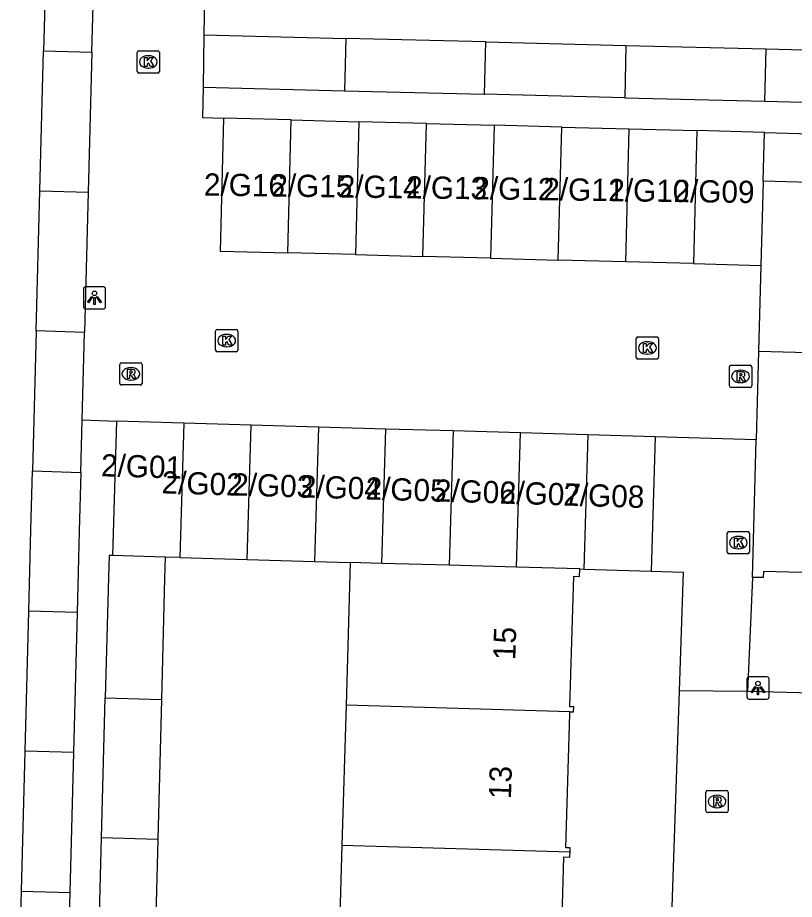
# Model space of a CAD drawing. Extents: x 162082 to 163393, y 388091 to 388632.
# Drawn here: x 162361.85 to 162396.76, y 388400.56 to 388440.2 of the extents above; entities that cross this region are included whole.
import ezdxf

# ---------------------------------------------------------------- set-up
doc = ezdxf.new("R2010")
doc.units = 0
for name, color, linetype in [('IMGEO_Kolk', 7, 'Continuous'), ('IMGEO_Lichtpunt', 7, 'Continuous'), ('IMGEO_Pand', 7, 'Continuous'), ('IMGEO_Pand_nummerreeks', 7, 'Continuous'), ('IMGEO_Rijbaan_lokaal_open', 7, 'Continuous'), ('IMGEO_Rioolput', 7, 'Continuous'), ('IMGEO_Voetpad_open', 7, 'Continuous')]:
    doc.layers.add(name, color=color, linetype=linetype)

msp = doc.modelspace()

# ---------------------------------------------------------------- linework, layer by layer
at = {"layer": 'IMGEO_Kolk'}
for p, q in [((162367.225, 388437.784), (162367.225, 388438.636)), ((162367.3, 388438.71), (162368.152, 388438.71)), ((162368.226, 388438.636), (162368.226, 388437.784)), ((162367.713, 388438.49), (162367.738, 388438.49)), ((162367.736, 388437.93), (162367.711, 388437.93)), ((162368.152, 388437.71), (162367.3, 388437.71)), ((162370.747, 388425.253), (162370.747, 388426.105)), ((162370.822, 388426.179), (162371.674, 388426.179)), ((162371.235, 388425.959), (162371.26, 388425.959)), ((162371.748, 388426.105), (162371.748, 388425.253)), ((162389.656, 388424.922), (162389.656, 388425.774)), ((162389.731, 388425.848), (162390.583, 388425.848)), ((162390.144, 388425.628), (162390.169, 388425.628)), ((162390.657, 388425.774), (162390.657, 388424.922)), ((162371.674, 388425.179), (162370.822, 388425.179)), ((162371.258, 388425.399), (162371.233, 388425.399)), ((162390.583, 388424.848), (162389.731, 388424.848)), ((162390.167, 388425.068), (162390.142, 388425.068)), ((162393.743, 388416.169), (162393.743, 388417.021)), ((162393.818, 388417.095), (162394.67, 388417.095)), ((162394.231, 388416.875), (162394.256, 388416.875)), ((162394.744, 388417.021), (162394.744, 388416.169)), ((162394.67, 388416.095), (162393.818, 388416.095)), ((162394.254, 388416.315), (162394.229, 388416.315))]:
    msp.add_line(p, q, dxfattribs=at)
for points in [[(162367.225, 388437.784), (162367.225, 388438.636)], [(162367.3, 388438.71), (162368.152, 388438.71)], [(162368.226, 388438.636), (162368.226, 388437.784)], [(162367.546, 388438.41), (162367.669, 388438.41), (162367.669, 388438.259), (162367.799, 388438.41), (162367.963, 388438.41), (162367.817, 388438.259), (162367.97, 388438.01), (162367.818, 388438.01), (162367.733, 388438.174), (162367.669, 388438.107), (162367.669, 388438.01), (162367.546, 388438.01), (162367.546, 388438.41)], [(162368.152, 388437.71), (162367.3, 388437.71)], [(162370.747, 388425.253), (162370.747, 388426.105)], [(162370.822, 388426.179), (162371.674, 388426.179)], [(162371.748, 388426.105), (162371.748, 388425.253)], [(162371.068, 388425.879), (162371.191, 388425.879), (162371.191, 388425.728), (162371.321, 388425.879), (162371.485, 388425.879), (162371.339, 388425.728), (162371.492, 388425.479), (162371.34, 388425.479), (162371.255, 388425.643), (162371.191, 388425.576), (162371.191, 388425.479), (162371.068, 388425.479), (162371.068, 388425.879)], [(162389.656, 388424.922), (162389.656, 388425.774)], [(162389.731, 388425.848), (162390.583, 388425.848)], [(162389.977, 388425.548), (162390.1, 388425.548), (162390.1, 388425.397), (162390.23, 388425.548), (162390.394, 388425.548), (162390.248, 388425.397), (162390.401, 388425.148), (162390.249, 388425.148), (162390.164, 388425.312), (162390.1, 388425.245), (162390.1, 388425.148), (162389.977, 388425.148), (162389.977, 388425.548)], [(162390.657, 388425.774), (162390.657, 388424.922)], [(162371.674, 388425.179), (162370.822, 388425.179)], [(162390.583, 388424.848), (162389.731, 388424.848)], [(162393.743, 388416.169), (162393.743, 388417.021)], [(162393.818, 388417.095), (162394.67, 388417.095)], [(162394.064, 388416.795), (162394.187, 388416.795), (162394.187, 388416.644), (162394.317, 388416.795), (162394.481, 388416.795), (162394.335, 388416.644), (162394.488, 388416.395), (162394.336, 388416.395), (162394.251, 388416.559), (162394.187, 388416.492), (162394.187, 388416.395), (162394.064, 388416.395), (162394.064, 388416.795)], [(162394.744, 388417.021), (162394.744, 388416.169)], [(162394.67, 388416.095), (162393.818, 388416.095)]]:
    msp.add_lwpolyline(points, dxfattribs=at)
for centre, start, end in [((162367.302, 388438.634), 91.552, 178.448), ((162367.302, 388438.634), 91.552, 178.448), ((162368.15, 388438.634), 1.552, 88.448), ((162368.15, 388438.634), 1.552, 88.448), ((162367.302, 388437.786), 181.552, 268.448), ((162367.302, 388437.786), 181.552, 268.448), ((162368.15, 388437.786), 271.552, 358.448), ((162368.15, 388437.786), 271.552, 358.448), ((162370.824, 388426.103), 91.552, 178.448), ((162370.824, 388426.103), 91.552, 178.448), ((162371.672, 388426.103), 1.552, 88.448), ((162371.672, 388426.103), 1.552, 88.448), ((162389.733, 388425.772), 91.552, 178.448), ((162389.733, 388425.772), 91.552, 178.448), ((162390.581, 388425.772), 1.552, 88.448), ((162390.581, 388425.772), 1.552, 88.448), ((162370.824, 388425.255), 181.552, 268.448), ((162370.824, 388425.255), 181.552, 268.448), ((162371.672, 388425.255), 271.552, 358.448), ((162371.672, 388425.255), 271.552, 358.448), ((162389.733, 388424.924), 181.552, 268.448), ((162389.733, 388424.924), 181.552, 268.448), ((162390.581, 388424.924), 271.552, 358.448), ((162390.581, 388424.924), 271.552, 358.448), ((162393.82, 388417.019), 91.552, 178.448), ((162393.82, 388417.019), 91.552, 178.448), ((162394.668, 388417.019), 1.552, 88.448), ((162394.668, 388417.019), 1.552, 88.448), ((162393.82, 388416.171), 181.552, 268.448), ((162393.82, 388416.171), 181.552, 268.448), ((162394.668, 388416.171), 271.552, 358.448), ((162394.668, 388416.171), 271.552, 358.448)]:
    msp.add_arc(centre, 0.0765, start, end, dxfattribs=at)
for centre, major_axis, ratio, start_param, end_param in [((162367.712, 388438.21), (-0.387, 0.002), 0.722429, 4.712389, 7.853982), ((162367.737, 388438.21), (-0.39, 0.002), 0.717154, 1.570796, 4.712389), ((162371.234, 388425.679), (-0.387, 0.002), 0.722429, 4.712389, 7.853982), ((162371.259, 388425.679), (-0.39, 0.002), 0.717154, 1.570796, 4.712389), ((162390.143, 388425.348), (-0.387, 0.002), 0.722429, 4.712389, 7.853982), ((162390.168, 388425.348), (-0.39, 0.002), 0.717154, 1.570796, 4.712389), ((162394.23, 388416.595), (-0.387, 0.002), 0.722429, 4.712389, 7.853982), ((162394.255, 388416.595), (-0.39, 0.002), 0.717154, 1.570796, 4.712389)]:
    msp.add_ellipse(centre, major_axis=major_axis, ratio=ratio, start_param=start_param, end_param=end_param, dxfattribs=at)
at = {"layer": 'IMGEO_Lichtpunt'}
for p, q in [((162364.807, 388428.006), (162364.807, 388427.199)), ((162364.807, 388428.006), (162364.807, 388427.199)), ((162365.709, 388428.101), (162364.901, 388428.101)), ((162365.709, 388428.101), (162364.901, 388428.101)), ((162365.803, 388427.199), (162365.803, 388428.006)), ((162365.803, 388427.199), (162365.803, 388428.006)), ((162364.901, 388427.105), (162365.709, 388427.105)), ((162364.901, 388427.105), (162365.709, 388427.105)), ((162394.627, 388410.465), (162394.627, 388409.658)), ((162394.627, 388410.465), (162394.627, 388409.658)), ((162395.529, 388410.56), (162394.721, 388410.56)), ((162395.529, 388410.56), (162394.721, 388410.56)), ((162395.623, 388409.658), (162395.623, 388410.465)), ((162395.623, 388409.658), (162395.623, 388410.465)), ((162394.721, 388409.564), (162395.529, 388409.564)), ((162394.721, 388409.564), (162395.529, 388409.564))]:
    msp.add_line(p, q, dxfattribs=at)
for points in [[(162365.181, 388427.67), (162365.22, 388427.642), (162365.032, 388427.38), (162364.994, 388427.407), (162365.181, 388427.67)], [(162365.283, 388427.622), (162365.33, 388427.622), (162365.33, 388427.3), (162365.283, 388427.3), (162365.283, 388427.622)], [(162365.393, 388427.642), (162365.431, 388427.669), (162365.618, 388427.407), (162365.579, 388427.379), (162365.393, 388427.642)], [(162395.001, 388410.129), (162395.04, 388410.101), (162394.852, 388409.839), (162394.814, 388409.866), (162395.001, 388410.129)], [(162395.103, 388410.081), (162395.15, 388410.081), (162395.15, 388409.759), (162395.103, 388409.759), (162395.103, 388410.081)], [(162395.213, 388410.101), (162395.251, 388410.128), (162395.438, 388409.866), (162395.399, 388409.838), (162395.213, 388410.101)]]:
    msp.add_lwpolyline(points, dxfattribs=at)
for centre in [(162365.306, 388427.804), (162395.126, 388410.263)]:
    msp.add_circle(centre, 0.0994, dxfattribs=at)
for centre, start, end in [((162364.901, 388428.006), 90, 180), ((162364.901, 388428.006), 90, 180), ((162365.709, 388428.006), 0, 90), ((162365.709, 388428.006), 0, 90), ((162364.901, 388427.199), 180, 270), ((162364.901, 388427.199), 180, 270), ((162365.709, 388427.199), 270, 0), ((162365.709, 388427.199), 270, 360), ((162394.721, 388410.465), 90, 180), ((162394.721, 388410.465), 90, 180), ((162395.529, 388410.465), 0, 90), ((162395.529, 388410.465), 0, 90), ((162394.721, 388409.658), 180, 270), ((162394.721, 388409.658), 180, 270), ((162395.529, 388409.658), 270, 0), ((162395.529, 388409.658), 270, 360)]:
    msp.add_arc(centre, 0.0946, start, end, dxfattribs=at)
at = {"layer": 'IMGEO_Pand'}
for points in [[(162363.187, 388445.007), (162363.02, 388438.709)], [(162365.192, 388438.646), (162365.359, 388444.944)], [(162370.224, 388439.424), (162370.187, 388437.072)], [(162370.224, 388439.424), (162376.596, 388439.265)], [(162376.596, 388439.265), (162376.54, 388436.914)], [(162382.893, 388439.109), (162376.596, 388439.265)], [(162382.836, 388436.757), (162382.893, 388439.109)], [(162382.893, 388439.109), (162389.192, 388438.952)], [(162362.853, 388432.41), (162363.02, 388438.709)], [(162363.02, 388438.709), (162365.192, 388438.646)], [(162365.192, 388438.646), (162365.025, 388432.347)], [(162389.192, 388438.952), (162389.136, 388436.6)], [(162389.192, 388438.952), (162395.49, 388438.795)], [(162395.432, 388436.444), (162395.49, 388438.795)], [(162395.49, 388438.795), (162401.787, 388438.638)], [(162370.187, 388437.072), (162376.54, 388436.914)], [(162376.54, 388436.914), (162382.836, 388436.757)], [(162389.136, 388436.6), (162382.836, 388436.757)], [(162389.136, 388436.6), (162395.432, 388436.444)], [(162395.432, 388436.444), (162401.73, 388436.287)], [(162371.111, 388435.685), (162370.953, 388429.705), (162373.992, 388429.624)], [(162374.15, 388435.604), (162371.111, 388435.685)], [(162373.992, 388429.624), (162374.15, 388435.604)], [(162374.15, 388435.604), (162377.189, 388435.524)], [(162377.189, 388435.524), (162377.03, 388429.544)], [(162380.227, 388435.443), (162377.189, 388435.524)], [(162380.068, 388429.463), (162380.227, 388435.443)], [(162380.227, 388435.443), (162383.266, 388435.362)], [(162383.266, 388435.362), (162383.107, 388429.382)], [(162386.304, 388435.282), (162383.266, 388435.362)], [(162386.146, 388429.302), (162386.304, 388435.282)], [(162386.304, 388435.282), (162389.343, 388435.201)], [(162389.184, 388429.221), (162389.343, 388435.201)], [(162389.343, 388435.201), (162392.381, 388435.121)], [(162392.381, 388435.121), (162392.222, 388429.141)], [(162395.419, 388435.04), (162392.381, 388435.121)], [(162395.361, 388432.851), (162395.419, 388435.04)], [(162395.419, 388435.04), (162401.716, 388434.854)], [(162395.361, 388432.851), (162395.261, 388429.06)], [(162401.666, 388432.665), (162395.361, 388432.851)], [(162362.686, 388426.113), (162362.853, 388432.41)], [(162362.853, 388432.41), (162365.025, 388432.347)], [(162365.025, 388432.347), (162364.858, 388426.05)], [(162377.03, 388429.544), (162373.992, 388429.624)], [(162377.03, 388429.544), (162380.068, 388429.463)], [(162383.107, 388429.382), (162380.068, 388429.463)], [(162383.107, 388429.382), (162386.146, 388429.302)], [(162389.184, 388429.221), (162386.146, 388429.302)], [(162392.222, 388429.141), (162389.184, 388429.221)], [(162392.222, 388429.141), (162395.261, 388429.06)], [(162362.686, 388426.113), (162362.519, 388419.817)], [(162364.858, 388426.05), (162362.686, 388426.113)], [(162364.754, 388422.116), (162364.858, 388426.05)], [(162395.146, 388425.209), (162395.041, 388421.221)], [(162395.146, 388425.209), (162400.145, 388425.077), (162401.492, 388425.041)], [(162364.692, 388419.754), (162364.754, 388422.116)], [(162366.299, 388422.059), (162366.122, 388416.014)], [(162369.325, 388421.97), (162366.299, 388422.059)], [(162369.325, 388421.97), (162369.148, 388415.926)], [(162372.351, 388421.882), (162369.325, 388421.97)], [(162372.174, 388415.837), (162372.351, 388421.882)], [(162375.377, 388421.793), (162372.351, 388421.882)], [(162375.377, 388421.793), (162375.2, 388415.749)], [(162378.403, 388421.704), (162375.377, 388421.793)], [(162378.226, 388415.662), (162378.403, 388421.704)], [(162381.429, 388421.616), (162378.403, 388421.704)], [(162381.429, 388421.616), (162381.252, 388415.577)], [(162384.455, 388421.527), (162381.429, 388421.616)], [(162384.278, 388415.493), (162384.455, 388421.527)], [(162387.481, 388421.439), (162384.455, 388421.527)], [(162387.481, 388421.439), (162387.304, 388415.408)], [(162390.507, 388421.35), (162387.481, 388421.439)], [(162390.507, 388421.35), (162390.331, 388415.319)], [(162394.878, 388415.034), (162395.041, 388421.221)], [(162362.352, 388413.517), (162362.449, 388417.176), (162362.519, 388419.817)], [(162362.519, 388419.817), (162364.692, 388419.754)], [(162364.692, 388419.754), (162364.622, 388417.118), (162364.525, 388413.454)], [(162366.122, 388416.014), (162365.959, 388416.019), (162365.934, 388415.042), (162365.792, 388409.617)], [(162368.481, 388415.945), (162366.122, 388416.014)], [(162368.481, 388415.945), (162368.456, 388414.976), (162368.314, 388409.541)], [(162369.148, 388415.926), (162368.481, 388415.945)], [(162369.148, 388415.926), (162372.174, 388415.837)], [(162372.174, 388415.837), (162375.2, 388415.749)], [(162375.2, 388415.749), (162376.8, 388415.702)], [(162376.8, 388415.702), (162376.61, 388409.292)], [(162378.226, 388415.662), (162376.8, 388415.702)], [(162381.252, 388415.577), (162378.226, 388415.662)], [(162384.278, 388415.493), (162381.252, 388415.577)], [(162387.119, 388415.413), (162384.278, 388415.493)], [(162386.672, 388408.99), (162386.84, 388408.985), (162386.847, 388409.213), (162386.676, 388409.21), (162386.857, 388415.084), (162387.109, 388415.076), (162387.119, 388415.413)], [(162387.119, 388415.413), (162387.304, 388415.408)], [(162387.304, 388415.408), (162390.331, 388415.319)], [(162401.23, 388414.901), (162401.092, 388414.905), (162401.098, 388415.148), (162395.37, 388415.3), (162395.363, 388415.021), (162394.878, 388415.034)], [(162362.185, 388407.22), (162362.352, 388413.517)], [(162364.525, 388413.454), (162362.352, 388413.517)], [(162364.525, 388413.454), (162364.358, 388407.157)], [(162365.626, 388403.317), (162365.792, 388409.617)], [(162365.792, 388409.617), (162368.314, 388409.541)], [(162368.314, 388409.541), (162368.148, 388403.242)], [(162376.61, 388409.292), (162376.423, 388402.994)], [(162386.672, 388408.99), (162376.61, 388409.292)], [(162386.681, 388402.687), (162386.686, 388402.867), (162386.493, 388402.873), (162386.669, 388408.898), (162386.672, 388408.99)], [(162362.018, 388400.921), (162362.185, 388407.22)], [(162364.358, 388407.157), (162362.185, 388407.22)], [(162364.358, 388407.157), (162364.19, 388400.858)], [(162365.461, 388397.02), (162365.626, 388403.317)], [(162368.148, 388403.242), (162365.626, 388403.317)], [(162368.148, 388403.242), (162367.983, 388396.945)], [(162376.423, 388402.994), (162376.236, 388396.697)], [(162376.423, 388402.994), (162386.681, 388402.687)], [(162386.506, 388396.389), (162386.509, 388396.493), (162386.231, 388396.501), (162386.406, 388402.464), (162386.674, 388402.456), (162386.681, 388402.687)], [(162361.851, 388394.624), (162362.018, 388400.921)], [(162362.018, 388400.921), (162364.19, 388400.858)], [(162364.19, 388400.858), (162364.023, 388394.561)]]:
    msp.add_lwpolyline(points, dxfattribs=at)
at = {"layer": 'IMGEO_Rijbaan_lokaal_open'}
for points in [[(162370.394, 388449.881), (162370.224, 388439.424)], [(162370.187, 388437.072), (162370.164, 388435.71), (162371.111, 388435.685)], [(162395.261, 388429.06), (162395.146, 388425.209)], [(162364.754, 388422.116), (162366.299, 388422.059)], [(162395.041, 388421.221), (162390.507, 388421.35)], [(162391.581, 388409.926), (162391.221, 388399.33)], [(162394.658, 388409.896), (162391.581, 388409.926)], [(162432.729, 388408.927), (162394.658, 388409.896)]]:
    msp.add_lwpolyline(points, dxfattribs=at)
at = {"layer": 'IMGEO_Rioolput'}
for p, q in [((162366.44, 388423.758), (162366.44, 388424.61)), ((162366.515, 388424.684), (162367.367, 388424.684)), ((162366.928, 388424.464), (162366.953, 388424.464)), ((162367.441, 388424.61), (162367.441, 388423.758)), ((162393.843, 388423.645), (162393.843, 388424.497)), ((162393.918, 388424.571), (162394.77, 388424.571)), ((162394.331, 388424.351), (162394.356, 388424.351)), ((162394.844, 388424.497), (162394.844, 388423.645)), ((162367.367, 388423.684), (162366.515, 388423.684)), ((162366.951, 388423.904), (162366.926, 388423.904)), ((162394.77, 388423.571), (162393.918, 388423.571)), ((162394.354, 388423.791), (162394.329, 388423.791)), ((162392.785, 388404.53), (162392.785, 388405.382)), ((162392.86, 388405.456), (162393.712, 388405.456)), ((162393.786, 388405.382), (162393.786, 388404.53)), ((162393.273, 388405.236), (162393.298, 388405.236)), ((162393.296, 388404.676), (162393.271, 388404.676)), ((162393.712, 388404.456), (162392.86, 388404.456))]:
    msp.add_line(p, q, dxfattribs=at)
for points in [[(162366.44, 388423.758), (162366.44, 388424.61)], [(162366.515, 388424.684), (162367.367, 388424.684)], [(162367.029, 388424.382), (162366.777, 388424.384), (162366.777, 388423.984)], [(162367.441, 388424.61), (162367.441, 388423.758)], [(162393.843, 388423.645), (162393.843, 388424.497)], [(162393.918, 388424.571), (162394.77, 388424.571)], [(162394.844, 388424.497), (162394.844, 388423.645)], [(162366.777, 388423.984), (162366.901, 388423.984), (162366.901, 388424.146), (162366.912, 388424.146)], [(162366.955, 388424.303), (162366.901, 388424.303), (162366.901, 388424.222)], [(162366.901, 388424.222), (162366.953, 388424.222)], [(162366.959, 388424.117), (162367.03, 388423.984), (162367.17, 388423.984), (162367.105, 388424.11)], [(162394.432, 388424.269), (162394.18, 388424.271), (162394.18, 388423.871)], [(162394.18, 388423.871), (162394.304, 388423.871), (162394.304, 388424.033), (162394.315, 388424.033)], [(162394.358, 388424.19), (162394.304, 388424.19), (162394.304, 388424.109)], [(162394.304, 388424.109), (162394.356, 388424.109)], [(162394.362, 388424.004), (162394.433, 388423.871), (162394.573, 388423.871), (162394.508, 388423.997)], [(162367.367, 388423.684), (162366.515, 388423.684)], [(162394.77, 388423.571), (162393.918, 388423.571)], [(162392.785, 388404.53), (162392.785, 388405.382)], [(162392.86, 388405.456), (162393.712, 388405.456)], [(162393.786, 388405.382), (162393.786, 388404.53)], [(162393.374, 388405.154), (162393.122, 388405.156), (162393.122, 388404.756)], [(162393.122, 388404.756), (162393.246, 388404.756), (162393.246, 388404.918), (162393.257, 388404.918)], [(162393.3, 388405.075), (162393.246, 388405.075), (162393.246, 388404.994)], [(162393.246, 388404.994), (162393.298, 388404.994)], [(162393.304, 388404.889), (162393.375, 388404.756), (162393.515, 388404.756), (162393.45, 388404.882)], [(162393.712, 388404.456), (162392.86, 388404.456)]]:
    msp.add_lwpolyline(points, dxfattribs=at)
for centre, radius, start, end in [((162366.517, 388424.608), 0.0765, 91.552, 178.448), ((162366.517, 388424.608), 0.0765, 91.552, 178.448), ((162367.028, 388424.272), 0.109, 350.3612, 89.416), ((162367.365, 388424.608), 0.0765, 1.552, 88.448), ((162367.365, 388424.608), 0.0765, 1.552, 88.448), ((162393.92, 388424.495), 0.0765, 91.552, 178.448), ((162393.92, 388424.495), 0.0765, 91.552, 178.448), ((162394.768, 388424.495), 0.0765, 1.552, 88.448), ((162394.768, 388424.495), 0.0765, 1.552, 88.448), ((162366.911, 388424.093), 0.0533, 26.0293, 88.6989), ((162366.937, 388424.411), 0.19, 274.7715, 282.9687), ((162366.961, 388424.207), 0.0964, 77.0061, 93.1865), ((162366.975, 388424.264), 0.0378, 276.6634, 79.6772), ((162367.026, 388424.272), 0.112, 277.5842, 350.9817), ((162367.01, 388424.057), 0.108, 29.5134, 73.7905), ((162394.314, 388423.98), 0.0533, 26.0293, 88.6989), ((162394.34, 388424.298), 0.19, 274.7715, 282.9687), ((162394.364, 388424.094), 0.0964, 77.0061, 93.1865), ((162394.378, 388424.151), 0.0378, 276.6634, 79.6772), ((162394.431, 388424.159), 0.109, 350.3612, 89.416), ((162394.429, 388424.159), 0.112, 277.5842, 350.9817), ((162394.413, 388423.944), 0.108, 29.5134, 73.7905), ((162366.517, 388423.76), 0.0765, 181.552, 268.448), ((162366.517, 388423.76), 0.0765, 181.552, 268.448), ((162367.365, 388423.76), 0.0765, 271.552, 358.448), ((162367.365, 388423.76), 0.0765, 271.552, 358.448), ((162393.92, 388423.647), 0.0765, 181.552, 268.448), ((162393.92, 388423.647), 0.0765, 181.552, 268.448), ((162394.768, 388423.647), 0.0765, 271.552, 358.448), ((162394.768, 388423.647), 0.0765, 271.552, 358.448), ((162392.862, 388405.38), 0.0765, 91.552, 178.448), ((162392.862, 388405.38), 0.0765, 91.552, 178.448), ((162393.71, 388405.38), 0.0765, 1.552, 88.448), ((162393.71, 388405.38), 0.0765, 1.552, 88.448), ((162393.256, 388404.865), 0.0533, 26.0293, 88.6989), ((162393.282, 388405.183), 0.19, 274.7715, 282.9687), ((162393.306, 388404.979), 0.0964, 77.0061, 93.1865), ((162393.32, 388405.036), 0.0378, 276.6634, 79.6772), ((162393.373, 388405.044), 0.109, 350.3612, 89.416), ((162393.371, 388405.044), 0.112, 277.5842, 350.9817), ((162393.355, 388404.829), 0.108, 29.5134, 73.7905), ((162392.862, 388404.532), 0.0765, 181.552, 268.448), ((162392.862, 388404.532), 0.0765, 181.552, 268.448), ((162393.71, 388404.532), 0.0765, 271.552, 358.448), ((162393.71, 388404.532), 0.0765, 271.552, 358.448)]:
    msp.add_arc(centre, radius, start, end, dxfattribs=at)
for centre, major_axis, ratio, start_param, end_param in [((162366.927, 388424.184), (-0.387, 0.002), 0.722429, 4.712389, 7.853982), ((162366.952, 388424.184), (-0.39, 0.002), 0.717154, 1.570796, 4.712389), ((162394.33, 388424.071), (-0.387, 0.002), 0.722429, 4.712389, 7.853982), ((162394.355, 388424.071), (-0.39, 0.002), 0.717154, 1.570796, 4.712389), ((162393.272, 388404.956), (-0.387, 0.002), 0.722429, 4.712389, 7.853982), ((162393.297, 388404.956), (-0.39, 0.002), 0.717154, 1.570796, 4.712389)]:
    msp.add_ellipse(centre, major_axis=major_axis, ratio=ratio, start_param=start_param, end_param=end_param, dxfattribs=at)
at = {"layer": 'IMGEO_Voetpad_open'}
for points in [[(162390.331, 388415.319), (162391.763, 388415.268), (162391.581, 388409.926)], [(162394.878, 388415.034), (162394.658, 388409.896)]]:
    msp.add_lwpolyline(points, dxfattribs=at)

# ---------------------------------------------------------------- texts
at = {"layer": 'IMGEO_Pand_nummerreeks'}
for s, rotation, p in [('2/G16', 359.2125, (162370.218, 388432.202)), ('2/G15', 359.2125, (162373.247, 388432.161)), ('2/G14', 359.2125, (162376.275, 388432.119)), ('2/G13', 359.2125, (162379.304, 388432.077)), ('2/G12', 359.2125, (162382.326, 388432.036)), ('2/G11', 359.2125, (162385.471, 388431.993)), ('2/G10', 359.2125, (162388.392, 388431.952)), ('2/G09', 359.2125, (162391.323, 388431.912)), ('2/G01', 358.3155, (162365.586, 388419.579)), ('2/G02', 358.2101, (162368.311, 388418.812)), ('2/G03', 358.2101, (162371.481, 388418.721)), ('2/G04', 358.2101, (162374.52, 388418.63)), ('2/G05', 358.2101, (162377.476, 388418.539)), ('2/G06', 358.2101, (162380.588, 388418.448)), ('2/G07', 358.2101, (162383.512, 388418.357)), ('2/G08', 358.2101, (162386.363, 388418.266)), ('15', 88.2126, (162384.218, 388411.304)), ('13', 88.2126, (162384.023, 388405.056))]:
    msp.add_text(s, height=1, rotation=rotation, dxfattribs=at).set_placement(p)

doc.saveas('drawing.dxf')
